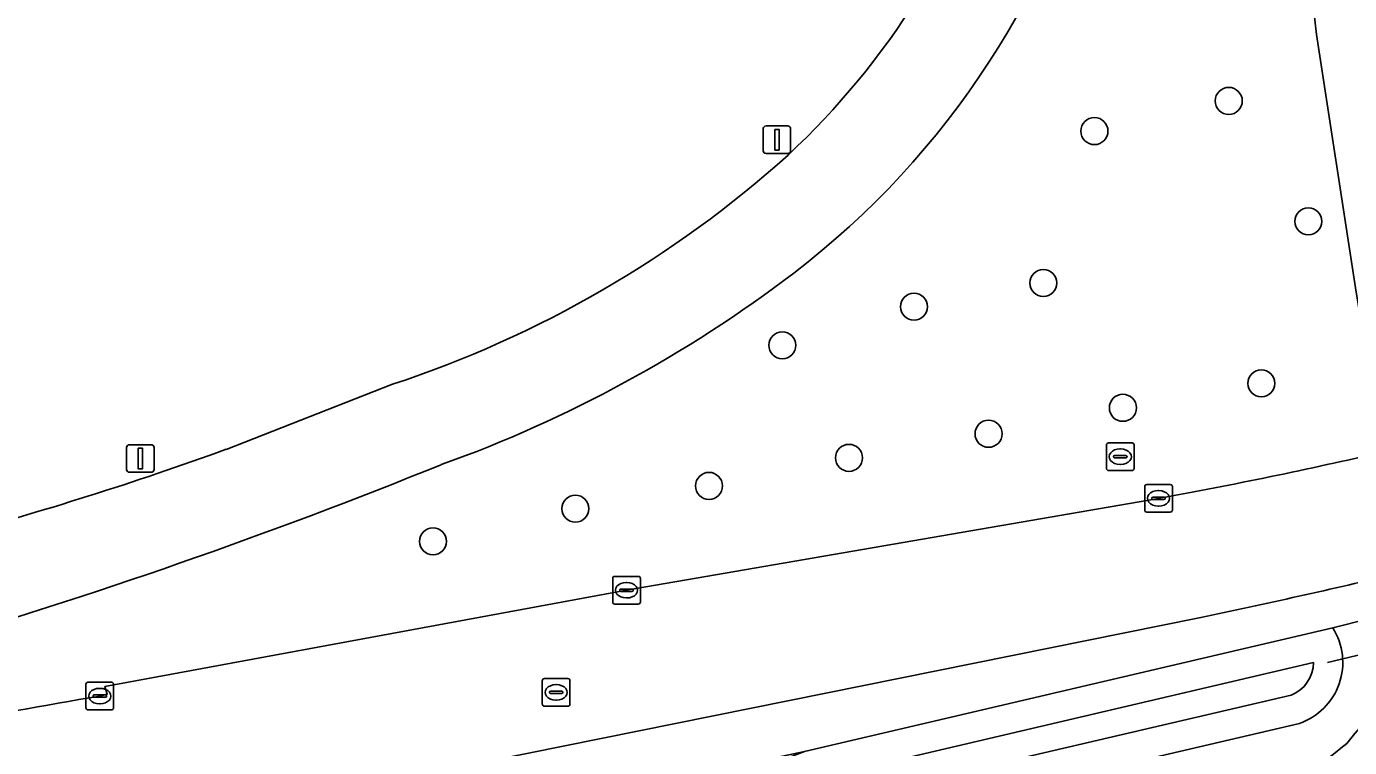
# Model space of a CAD drawing. Extents: x 155018 to 156648, y 383979 to 385733.
# Drawn here: x 155748.23 to 155796.08, y 384211.44 to 384237.52 of the extents above; entities that cross this region are included whole.
import ezdxf

# ---------------------------------------------------------------- set-up
doc = ezdxf.new("R2010")
doc.units = 0
for name, color, linetype in [('IMGEO_Boom', 7, 'Continuous'), ('IMGEO_Duiker', 7, 'Continuous'), ('IMGEO_Fietspad_gesloten', 7, 'Continuous'), ('IMGEO_Groenvoorziening', 7, 'Continuous'), ('IMGEO_Kolk', 7, 'Continuous'), ('IMGEO_Lichtmast', 7, 'Continuous'), ('IMGEO_Oever', 7, 'Continuous'), ('IMGEO_Rijbaan_regionaal_gesloten', 7, 'Continuous'), ('IMGEO_Rioolput', 7, 'Continuous'), ('IMGEO_Voetpad_halfverhard', 7, 'Continuous'), ('IMGEO_Waterloop', 7, 'Continuous')]:
    doc.layers.add(name, color=color, linetype=linetype)

msp = doc.modelspace()

# ---------------------------------------------------------------- linework, layer by layer
at = {"layer": 'IMGEO_Boom'}
for centre in [(155791.713, 384234.829), (155786.855, 384233.736), (155794.589, 384230.471), (155785.009, 384228.243), (155780.33, 384227.385), (155775.57, 384225.99), (155792.893, 384224.611), (155787.884, 384223.728), (155783.026, 384222.788), (155777.978, 384221.917), (155772.917, 384220.903), (155768.085, 384220.078), (155762.936, 384218.897)]:
    msp.add_circle(centre, 0.489, dxfattribs=at)
at = {"layer": 'IMGEO_Duiker'}
msp.add_lwpolyline([(155795.279, 384214.52), (155802.404, 384216.215)], dxfattribs=at)
at = {"layer": 'IMGEO_Fietspad_gesloten'}
msp.add_lwpolyline([(155761.472, 384224.578), (155755.455, 384222.225)], dxfattribs=at)
for centre, radius, start, end in [((155757.402, 384252.878), 30.57, 307.4301, 346.5634), ((155756.578, 384253.439), 28.136, 313.0192, 342.9792), ((155748.831, 384262.868), 40.323, 288.2698, 311.9267), ((155747.107, 384266.521), 47.661, 289.7792, 307.2898), ((155711.546, 384343.506), 128.984, 285.21283, 289.90261), ((155685.761, 384413.138), 206.548, 286.43135, 292.02999)]:
    msp.add_arc(centre, radius, start, end, dxfattribs=at)
at = {"layer": 'IMGEO_Groenvoorziening'}
for points in [[(155796.292, 384228.062), (155794.881, 384237.228), (155794.703, 384238.825), (155794.005, 384245.097), (155793.975, 384245.367), (155787.471, 384245.754), (155787.135, 384245.774)], [(155755.455, 384222.225), (155761.472, 384224.578)], [(155750.883, 384213.3), (155751.156, 384213.364), (155751.067, 384213.65), (155769.934, 384217.13), (155789.174, 384220.453)], [(155635.729, 384170.113), (155658.49, 384178.478), (155684.215, 384185.803), (155698.587, 384189.242), (155696.562, 384191.964), (155730.691, 384200.737), (155731.386, 384200.912), (155752.797, 384206.292), (155776.366, 384211.291), (155795.473, 384215.769), (155798.058, 384216.419), (155798.005, 384216.96), (155797.825, 384217.738)], [(155790.648, 384216.134), (155758.201, 384209.588), (155758.214, 384209.508), (155752.342, 384208.24), (155730.198, 384202.675), (155706.129, 384196.627), (155679.749, 384189.707), (155668.855, 384186.648), (155662.292, 384184.731), (155654.263, 384182.225), (155639.604, 384177.431)], [(155795.98, 384211.587), (155796.27, 384211.947), (155796.789, 384212.541), (155797.157, 384213.046), (155797.609, 384213.881), (155797.931, 384214.783), (155798.017, 384215.171), (155798.067, 384215.398), (155798.113, 384215.874), (155798.058, 384216.419), (155795.473, 384215.769)], [(155794.267, 384212.312), (155776.031, 384208.058), (155767.75, 384204.811), (155765.386, 384204.964)]]:
    msp.add_lwpolyline(points, dxfattribs=at)
for centre, radius, start, end in [((155757.402, 384252.878), 30.57, 307.4301, 346.5634), ((155756.578, 384253.439), 28.136, 313.0192, 342.9792), ((155748.831, 384262.868), 40.323, 288.2698, 311.9267), ((155747.107, 384266.521), 47.661, 289.7792, 307.2898), ((155711.546, 384343.506), 128.984, 285.21283, 289.90261), ((155760.168, 384381.299), 163.44, 280.22254, 283.12488), ((155685.761, 384413.138), 206.548, 286.43135, 292.02999), ((155739.056, 384463.839), 253.02, 281.76542, 283.43078), ((155793.499, 384214.519), 2.337, 289.1966, 32.34), ((155842.889, 383677.152), 543.986, 99.73747, 100.37973), ((155781.483, 384229.344), 22.924, 298.3799, 309.2276)]:
    msp.add_arc(centre, radius, start, end, dxfattribs=at)
at = {"layer": 'IMGEO_Kolk'}
for p, q in [((155788.673, 384220.027), (155788.673, 384220.879)), ((155788.748, 384220.953), (155789.6, 384220.953)), ((155789.161, 384220.733), (155789.186, 384220.733)), ((155789.674, 384220.879), (155789.674, 384220.027)), ((155788.932, 384220.447), (155788.932, 384220.459)), ((155789.37, 384220.41), (155788.972, 384220.41)), ((155788.975, 384220.496), (155789.373, 384220.496)), ((155789.416, 384220.459), (155789.416, 384220.447)), ((155789.6, 384219.953), (155788.748, 384219.953)), ((155789.184, 384220.173), (155789.159, 384220.173)), ((155769.433, 384216.704), (155769.433, 384217.556)), ((155769.508, 384217.63), (155770.36, 384217.63)), ((155769.921, 384217.41), (155769.946, 384217.41)), ((155770.434, 384217.556), (155770.434, 384216.704)), ((155769.692, 384217.124), (155769.692, 384217.136)), ((155770.13, 384217.087), (155769.732, 384217.087)), ((155769.735, 384217.173), (155770.133, 384217.173)), ((155770.176, 384217.136), (155770.176, 384217.124)), ((155770.36, 384216.63), (155769.508, 384216.63)), ((155769.944, 384216.85), (155769.919, 384216.85)), ((155750.382, 384212.874), (155750.382, 384213.726)), ((155750.457, 384213.8), (155751.309, 384213.8)), ((155750.87, 384213.58), (155750.895, 384213.58)), ((155751.383, 384213.726), (155751.383, 384212.874)), ((155750.641, 384213.294), (155750.641, 384213.306)), ((155751.079, 384213.257), (155750.681, 384213.257)), ((155750.684, 384213.343), (155751.082, 384213.343)), ((155751.125, 384213.306), (155751.125, 384213.294)), ((155751.309, 384212.8), (155750.457, 384212.8)), ((155750.893, 384213.02), (155750.868, 384213.02))]:
    msp.add_line(p, q, dxfattribs=at)
for points in [[(155788.673, 384220.027), (155788.673, 384220.879)], [(155788.748, 384220.953), (155789.6, 384220.953)], [(155789.674, 384220.879), (155789.674, 384220.027)], [(155789.6, 384219.953), (155788.748, 384219.953)], [(155769.433, 384216.704), (155769.433, 384217.556)], [(155769.508, 384217.63), (155770.36, 384217.63)], [(155770.434, 384217.556), (155770.434, 384216.704)], [(155770.36, 384216.63), (155769.508, 384216.63)], [(155750.382, 384212.874), (155750.382, 384213.726)], [(155750.457, 384213.8), (155751.309, 384213.8)], [(155751.383, 384213.726), (155751.383, 384212.874)], [(155751.309, 384212.8), (155750.457, 384212.8)]]:
    msp.add_lwpolyline(points, dxfattribs=at)
for centre, radius, start, end in [((155788.75, 384220.877), 0.0765, 91.552, 178.448), ((155788.75, 384220.877), 0.0765, 91.552, 178.448), ((155789.598, 384220.877), 0.0765, 1.552, 88.448), ((155789.598, 384220.877), 0.0765, 1.552, 88.448), ((155788.972, 384220.456), 0.0403, 85.8775, 175.7526), ((155788.969, 384220.446), 0.0366, 178.938, 274.7102), ((155789.373, 384220.453), 0.043, 264.8664, 352.4533), ((155789.377, 384220.458), 0.0386, 1.7309, 96.639), ((155788.75, 384220.029), 0.0765, 181.552, 268.448), ((155788.75, 384220.029), 0.0765, 181.552, 268.448), ((155789.598, 384220.029), 0.0765, 271.552, 358.448), ((155789.598, 384220.029), 0.0765, 271.552, 358.448), ((155769.51, 384217.554), 0.0765, 91.552, 178.448), ((155769.51, 384217.554), 0.0765, 91.552, 178.448), ((155770.358, 384217.554), 0.0765, 1.552, 88.448), ((155770.358, 384217.554), 0.0765, 1.552, 88.448), ((155769.732, 384217.133), 0.0403, 85.8775, 175.7526), ((155769.729, 384217.123), 0.0366, 178.938, 274.7102), ((155770.133, 384217.13), 0.043, 264.8664, 352.4533), ((155770.137, 384217.135), 0.0386, 1.7309, 96.639), ((155769.51, 384216.706), 0.0765, 181.552, 268.448), ((155769.51, 384216.706), 0.0765, 181.552, 268.448), ((155770.358, 384216.706), 0.0765, 271.552, 358.448), ((155770.358, 384216.706), 0.0765, 271.552, 358.448), ((155750.459, 384213.724), 0.0765, 91.552, 178.448), ((155750.459, 384213.724), 0.0765, 91.552, 178.448), ((155751.307, 384213.724), 0.0765, 1.552, 88.448), ((155751.307, 384213.724), 0.0765, 1.552, 88.448), ((155750.681, 384213.303), 0.0403, 85.8775, 175.7526), ((155750.678, 384213.293), 0.0366, 178.938, 274.7102), ((155751.082, 384213.3), 0.043, 264.8664, 352.4533), ((155751.086, 384213.305), 0.0386, 1.7309, 96.639), ((155750.459, 384212.876), 0.0765, 181.552, 268.448), ((155750.459, 384212.876), 0.0765, 181.552, 268.448), ((155751.307, 384212.876), 0.0765, 271.552, 358.448), ((155751.307, 384212.876), 0.0765, 271.552, 358.448)]:
    msp.add_arc(centre, radius, start, end, dxfattribs=at)
for centre, major_axis, ratio, start_param, end_param in [((155789.16, 384220.453), (-0.387, 0.002), 0.722429, 4.712389, 7.853982), ((155789.185, 384220.453), (-0.39, 0.002), 0.717154, 1.570796, 4.712389), ((155769.92, 384217.13), (-0.387, 0.002), 0.722429, 4.712389, 7.853982), ((155769.945, 384217.13), (-0.39, 0.002), 0.717154, 1.570796, 4.712389), ((155750.869, 384213.3), (-0.387, 0.002), 0.722429, 4.712389, 7.853982), ((155750.894, 384213.3), (-0.39, 0.002), 0.717154, 1.570796, 4.712389)]:
    msp.add_ellipse(centre, major_axis=major_axis, ratio=ratio, start_param=start_param, end_param=end_param, dxfattribs=at)
at = {"layer": 'IMGEO_Lichtmast'}
for p, q in [((155774.879, 384233.025), (155774.879, 384233.825)), ((155774.879, 384233.825), (155774.879, 384233.025)), ((155774.979, 384233.925), (155775.769, 384233.925)), ((155775.769, 384233.925), (155774.979, 384233.925)), ((155775.869, 384233.825), (155775.869, 384233.025)), ((155775.869, 384233.025), (155775.869, 384233.825)), ((155775.769, 384232.925), (155774.979, 384232.925)), ((155774.979, 384232.925), (155775.769, 384232.925)), ((155751.855, 384221.494), (155751.855, 384222.294)), ((155751.855, 384222.294), (155751.855, 384221.494)), ((155751.955, 384222.394), (155752.745, 384222.394)), ((155752.745, 384222.394), (155751.955, 384222.394)), ((155752.845, 384222.294), (155752.845, 384221.494)), ((155752.845, 384221.494), (155752.845, 384222.294)), ((155752.745, 384221.394), (155751.955, 384221.394)), ((155751.955, 384221.394), (155752.745, 384221.394))]:
    msp.add_line(p, q, dxfattribs=at)
for points in [[(155775.299, 384233.8), (155775.449, 384233.8), (155775.449, 384233.05), (155775.299, 384233.05), (155775.299, 384233.8)], [(155752.275, 384222.269), (155752.425, 384222.269), (155752.425, 384221.519), (155752.275, 384221.519), (155752.275, 384222.269)]]:
    msp.add_lwpolyline(points, dxfattribs=at)
for centre, start, end in [((155774.979, 384233.825), 90, 180), ((155774.979, 384233.825), 90, 180), ((155775.769, 384233.825), 0, 90), ((155775.769, 384233.825), 360, 90), ((155774.979, 384233.025), 180, 270), ((155774.979, 384233.025), 180, 270), ((155775.769, 384233.025), 270, 0), ((155775.769, 384233.025), 270, 0), ((155751.955, 384222.294), 90, 180), ((155751.955, 384222.294), 90, 180), ((155752.745, 384222.294), 0, 90), ((155752.745, 384222.294), 360, 90), ((155751.955, 384221.494), 180, 270), ((155751.955, 384221.494), 180, 270), ((155752.745, 384221.494), 270, 0), ((155752.745, 384221.494), 270, 0)]:
    msp.add_arc(centre, 0.1, start, end, dxfattribs=at)
at = {"layer": 'IMGEO_Oever'}
for points in [[(155795.473, 384215.769), (155776.366, 384211.291), (155768.28, 384208.223)], [(155793.964, 384213.328), (155775.716, 384209.072), (155767.583, 384205.883), (155766.362, 384205.962), (155766.887, 384206.353), (155767.444, 384206.696), (155768.03, 384206.988), (155768.64, 384207.227), (155776.676, 384210.276), (155794.777, 384214.519)], [(155765.386, 384204.964), (155767.75, 384204.811), (155776.031, 384208.058), (155794.267, 384212.312)]]:
    msp.add_lwpolyline(points, dxfattribs=at)
for centre, radius, start, end in [((155793.499, 384214.519), 2.337, 289.1966, 32.34), ((155793.497, 384214.52), 1.28, 291.4094, 359.9541)]:
    msp.add_arc(centre, radius, start, end, dxfattribs=at)
at = {"layer": 'IMGEO_Rijbaan_regionaal_gesloten'}
for points in [[(155789.174, 384220.453), (155769.934, 384217.13), (155751.067, 384213.65), (155751.156, 384213.364), (155750.883, 384213.3)], [(155639.604, 384177.431), (155654.263, 384182.225), (155662.292, 384184.731), (155668.855, 384186.648), (155679.749, 384189.707), (155706.129, 384196.627), (155730.198, 384202.675), (155752.342, 384208.24), (155758.214, 384209.508), (155758.201, 384209.588), (155790.648, 384216.134)]]:
    msp.add_lwpolyline(points, dxfattribs=at)
for centre, radius, start, end in [((155760.168, 384381.299), 163.44, 280.22254, 283.12488), ((155739.056, 384463.839), 253.02, 281.76542, 283.43078), ((155842.889, 383677.152), 543.986, 99.73747, 100.37973)]:
    msp.add_arc(centre, radius, start, end, dxfattribs=at)
at = {"layer": 'IMGEO_Rioolput'}
for p, q in [((155787.29, 384221.534), (155787.29, 384222.386)), ((155787.365, 384222.46), (155788.217, 384222.46)), ((155787.778, 384222.24), (155787.803, 384222.24)), ((155788.291, 384222.386), (155788.291, 384221.534)), ((155787.549, 384221.954), (155787.549, 384221.966)), ((155787.987, 384221.917), (155787.589, 384221.917)), ((155787.592, 384222.003), (155787.99, 384222.003)), ((155788.033, 384221.966), (155788.033, 384221.954)), ((155788.217, 384221.46), (155787.365, 384221.46)), ((155787.801, 384221.68), (155787.776, 384221.68)), ((155766.888, 384213.008), (155766.888, 384213.86)), ((155766.963, 384213.934), (155767.815, 384213.934)), ((155767.376, 384213.714), (155767.401, 384213.714)), ((155767.889, 384213.86), (155767.889, 384213.008)), ((155767.147, 384213.428), (155767.147, 384213.44)), ((155767.585, 384213.391), (155767.187, 384213.391)), ((155767.19, 384213.477), (155767.588, 384213.477)), ((155767.399, 384213.154), (155767.374, 384213.154)), ((155767.631, 384213.44), (155767.631, 384213.428)), ((155767.815, 384212.934), (155766.963, 384212.934))]:
    msp.add_line(p, q, dxfattribs=at)
for points in [[(155787.29, 384221.534), (155787.29, 384222.386)], [(155787.365, 384222.46), (155788.217, 384222.46)], [(155788.291, 384222.386), (155788.291, 384221.534)], [(155788.217, 384221.46), (155787.365, 384221.46)], [(155766.888, 384213.008), (155766.888, 384213.86)], [(155766.963, 384213.934), (155767.815, 384213.934)], [(155767.889, 384213.86), (155767.889, 384213.008)], [(155767.815, 384212.934), (155766.963, 384212.934)]]:
    msp.add_lwpolyline(points, dxfattribs=at)
for centre, radius, start, end in [((155787.367, 384222.384), 0.0765, 91.552, 178.448), ((155787.367, 384222.384), 0.0765, 91.552, 178.448), ((155788.215, 384222.384), 0.0765, 1.552, 88.448), ((155788.215, 384222.384), 0.0765, 1.552, 88.448), ((155787.589, 384221.963), 0.0403, 85.8775, 175.7526), ((155787.586, 384221.953), 0.0366, 178.938, 274.7102), ((155787.99, 384221.96), 0.043, 264.8664, 352.4533), ((155787.994, 384221.965), 0.0386, 1.7309, 96.639), ((155787.367, 384221.536), 0.0765, 181.552, 268.448), ((155787.367, 384221.536), 0.0765, 181.552, 268.448), ((155788.215, 384221.536), 0.0765, 271.552, 358.448), ((155788.215, 384221.536), 0.0765, 271.552, 358.448), ((155766.965, 384213.858), 0.0765, 91.552, 178.448), ((155766.965, 384213.858), 0.0765, 91.552, 178.448), ((155767.813, 384213.858), 0.0765, 1.552, 88.448), ((155767.813, 384213.858), 0.0765, 1.552, 88.448), ((155767.187, 384213.437), 0.0403, 85.8775, 175.7526), ((155767.184, 384213.427), 0.0366, 178.938, 274.7102), ((155767.588, 384213.434), 0.043, 264.8664, 352.4533), ((155767.592, 384213.439), 0.0386, 1.7309, 96.639), ((155766.965, 384213.01), 0.0765, 181.552, 268.448), ((155766.965, 384213.01), 0.0765, 181.552, 268.448), ((155767.813, 384213.01), 0.0765, 271.552, 358.448), ((155767.813, 384213.01), 0.0765, 271.552, 358.448)]:
    msp.add_arc(centre, radius, start, end, dxfattribs=at)
for centre, major_axis, ratio, start_param, end_param in [((155787.777, 384221.96), (-0.387, 0.002), 0.722429, 4.712389, 7.853982), ((155787.802, 384221.96), (-0.39, 0.002), 0.717154, 1.570796, 4.712389), ((155767.375, 384213.434), (-0.387, 0.002), 0.722429, 4.712389, 7.853982), ((155767.4, 384213.434), (-0.39, 0.002), 0.717154, 1.570796, 4.712389)]:
    msp.add_ellipse(centre, major_axis=major_axis, ratio=ratio, start_param=start_param, end_param=end_param, dxfattribs=at)
at = {"layer": 'IMGEO_Voetpad_halfverhard'}
for points in [[(155794.703, 384238.825), (155794.881, 384237.228), (155796.292, 384228.062), (155797.281, 384222.128), (155798.026, 384222.304), (155798.885, 384222.51), (155797.396, 384232.103), (155796.245, 384240.679)], [(155799.682, 384215.342), (155799.724, 384215.577), (155799.957, 384216.903), (155800.072, 384218.286), (155799.628, 384218.176), (155798.989, 384218.019), (155797.825, 384217.738), (155798.005, 384216.96), (155798.058, 384216.419), (155798.113, 384215.874), (155798.067, 384215.398), (155798.017, 384215.171), (155797.931, 384214.783), (155797.609, 384213.881), (155797.157, 384213.046), (155796.789, 384212.541), (155796.27, 384211.947), (155795.98, 384211.587)]]:
    msp.add_lwpolyline(points, dxfattribs=at)
msp.add_arc((155781.483, 384229.344), 22.924, 298.3799, 309.2276, dxfattribs=at)
at = {"layer": 'IMGEO_Waterloop'}
msp.add_lwpolyline([(155794.777, 384214.519), (155776.676, 384210.276), (155768.64, 384207.227), (155768.03, 384206.988), (155767.444, 384206.696), (155766.887, 384206.353), (155766.362, 384205.962), (155767.583, 384205.883), (155775.716, 384209.072), (155793.964, 384213.328)], dxfattribs=at)
msp.add_arc((155793.497, 384214.52), 1.28, 291.4094, 359.9541, dxfattribs=at)

doc.saveas('drawing.dxf')
